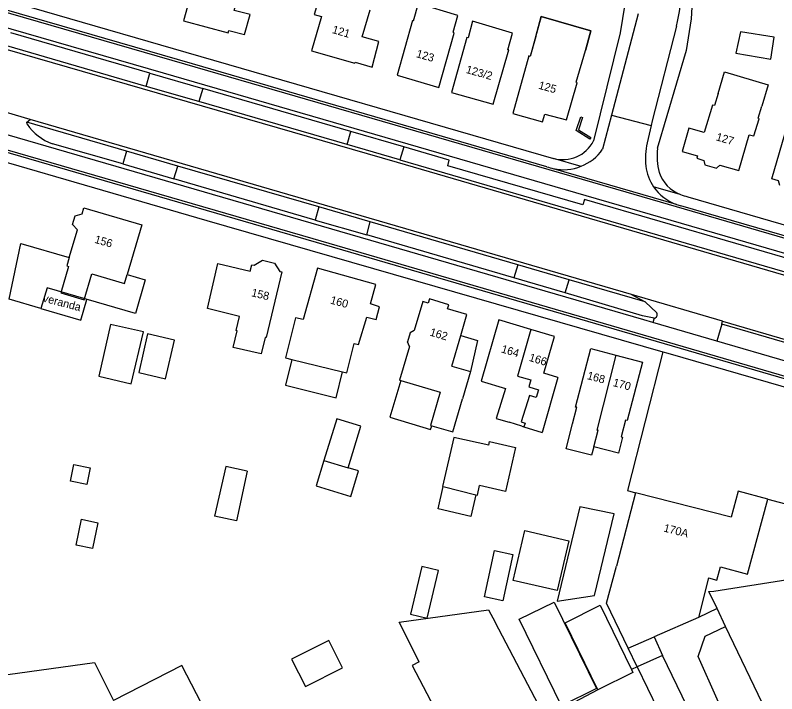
# Model space of a CAD drawing. Extents: x 194485 to 197793, y 468269 to 470822.
# Drawn here: x 195669.8 to 195783.9, y 469683 to 469784.8 of the extents above; entities that cross this region are included whole.
import ezdxf

# ---------------------------------------------------------------- set-up
doc = ezdxf.new("R2010")
doc.units = 0
for name, color, linetype in [('BAG plantopografie panden grensvlak verbouwing pand', 7, 'Continuous'), ('BAG plantopografie panden lijnelement overig', 7, 'Continuous'), ('BAG plantopografie panden tekst opmerking', 7, 'Continuous'), ('BGT begrenzing pand te verbouwen', 7, 'Continuous'), ('BGT grensvlak gebouwinstallatie plus 1', 7, 'Continuous'), ('BGT grensvlak onbegroeid terreindeel', 7, 'Continuous'), ('BGT grensvlak overig bouwwerk uitbreiding populatie', 7, 'Continuous'), ('BGT grensvlak pand op maaiveld', 7, 'Continuous'), ('BGT grensvlak pand op maaiveld LR', 7, 'Continuous'), ('BGT grensvlak vegetatieobject', 7, 'Continuous'), ('BGT grensvlak wegdeel', 7, 'Continuous'), ('BGT tekst huisnummerreeks', 7, 'Continuous'), ('GEM grensvlak beperking object', 7, 'Continuous')]:
    doc.layers.add(name, color=color, linetype=linetype)

msp = doc.modelspace()

# ---------------------------------------------------------------- linework, layer by layer
at = {"layer": 'BAG plantopografie panden grensvlak verbouwing pand'}
msp.add_lwpolyline([(195686.57, 469745.89), (195689.28, 469745.1), (195687.81, 469740.04), (195674.55, 469743.91), (195673.64, 469740.81), (195668.88, 469742.2), (195670.62, 469750.54), (195677.88, 469748.43)], dxfattribs=at)
at = {"layer": 'BAG plantopografie panden lijnelement overig'}
msp.add_lwpolyline([(195673.64, 469740.81), (195679.61, 469739.07), (195680.52, 469742.17)], dxfattribs=at)
at = {"layer": 'BGT begrenzing pand te verbouwen'}
msp.add_lwpolyline([(195677.88, 469748.43), (195677.52, 469747.18), (195677.77, 469747.11), (195676.62, 469743.17), (195680.1, 469742.12), (195681.26, 469746), (195686.14, 469744.55), (195686.57, 469745.89)], dxfattribs=at)
at = {"layer": 'BGT grensvlak gebouwinstallatie plus 1'}
for p, q in [((195736.57, 469736.73), (195739.05, 469736.01)), ((195739.05, 469736.01), (195738.03, 469731.34)), ((195711.25, 469733.16), (195710.29, 469729.28)), ((195717.87, 469727.41), (195718.83, 469731.29)), ((195710.29, 469729.28), (195717.87, 469727.41)), ((195716.05, 469718.03), (195714.88, 469714.19)), ((195701.33, 469717.11), (195699.64, 469709.68)), ((195704.57, 469716.4), (195701.33, 469717.11)), ((195721.26, 469716.45), (195719.69, 469716.92)), ((195720.09, 469712.6), (195721.26, 469716.45)), ((195714.88, 469714.19), (195720.09, 469712.6)), ((195730.73, 469702.1), (195729.04, 469694.95)), ((195733.21, 469701.52), (195730.73, 469702.1)), ((195731.51, 469694.37), (195733.21, 469701.52)), ((195745.33, 469694.23), (195750.58, 469696.79)), ((195750.58, 469696.79), (195756.91, 469683.81)), ((195729.04, 469694.95), (195731.51, 469694.37)), ((195751.65, 469681.25), (195745.33, 469694.23)), ((195765.58, 469691.57), (195766.83, 469688.78)), ((195763.02, 469687.09), (195761.68, 469689.86)), ((195766.83, 469688.78), (195763.02, 469687.09)), ((195756.91, 469683.81), (195751.65, 469681.25))]:
    msp.add_line(p, q, dxfattribs=at)
for points in [[(195727.58, 469730), (195725.94, 469724.5), (195732.05, 469722.67), (195732.21, 469723.23)], [(195704.57, 469716.4), (195702.93, 469708.95), (195699.64, 469709.68)], [(195738.84, 469712.86), (195738.09, 469709.61), (195733.17, 469710.75), (195733.94, 469714.09)], [(195711.21, 469688.24), (195713.29, 469684.12), (195718.86, 469686.93), (195716.78, 469691.05), (195711.21, 469688.24)]]:
    msp.add_lwpolyline(points, dxfattribs=at)
at = {"layer": 'BGT grensvlak onbegroeid terreindeel'}
for p, q in [((195774.98, 469695.82), (195772.2, 469694.48)), ((195763.02, 469687.09), (195762.17, 469686.67)), ((195757.13, 469683.63), (195749.21, 469679.49))]:
    msp.add_line(p, q, dxfattribs=at)
for points in [[(195766.86, 469734.31), (195761.54, 469713.49), (195762.75, 469713.18)], [(195782.58, 469712.2), (195791.82, 469709.79), (195792.11, 469710.89)]]:
    msp.add_lwpolyline(points, dxfattribs=at)
at = {"layer": 'BGT grensvlak overig bouwwerk uitbreiding populatie'}
for p, q in [((195678.07, 469714.93), (195678.58, 469717.42)), ((195678.58, 469717.42), (195681, 469716.92)), ((195681, 469716.92), (195680.49, 469714.43)), ((195680.49, 469714.43), (195678.07, 469714.93)), ((195678.91, 469705.32), (195679.73, 469709.2)), ((195679.73, 469709.2), (195682.18, 469708.68)), ((195682.18, 469708.68), (195681.36, 469704.8)), ((195681.36, 469704.8), (195678.91, 469705.32))]:
    msp.add_line(p, q, dxfattribs=at)
at = {"layer": 'BGT grensvlak pand op maaiveld'}
for p, q in [((195783.2, 469760.24), (195786.27, 469770.86)), ((195731.88, 469742.23), (195731.69, 469741.6)), ((195734.77, 469741.36), (195731.88, 469742.23)), ((195730.9, 469741.84), (195729.6, 469737.49)), ((195731.69, 469741.6), (195730.9, 469741.84)), ((195734.59, 469740.74), (195734.77, 469741.36)), ((195737.49, 469739.88), (195734.59, 469740.74)), ((195736.57, 469736.73), (195737.49, 469739.88)), ((195729.6, 469737.49), (195728.98, 469737.16)), ((195728.98, 469737.16), (195728.57, 469735.8)), ((195735.23, 469732.16), (195736.57, 469736.73)), ((195728.9, 469735.12), (195727.39, 469730.06)), ((195728.9, 469735.12), (195728.57, 469735.8)), ((195711.25, 469733.16), (195718.83, 469731.29)), ((195735.23, 469732.16), (195738.03, 469731.34)), ((195738.03, 469731.34), (195736.84, 469727.26)), ((195727.39, 469730.06), (195727.58, 469730)), ((195727.58, 469730), (195733.49, 469728.24)), ((195751.14, 469730.46), (195748.75, 469722.23)), ((195733.49, 469728.24), (195732.02, 469723.28)), ((195735.36, 469722.29), (195736.84, 469727.26)), ((195745.72, 469723.16), (195743.8, 469723.74)), ((195732.02, 469723.28), (195732.21, 469723.23)), ((195732.21, 469723.23), (195735.36, 469722.29)), ((195745.72, 469723.16), (195746.04, 469723.07)), ((195746.04, 469723.07), (195748.75, 469722.23)), ((195716.05, 469718.03), (195719.69, 469716.92)), ((195733.94, 469714.09), (195738.84, 469712.86)), ((195762.75, 469713.18), (195759.93, 469702.16)), ((195740.12, 469697.58), (195741.64, 469704.5)), ((195741.64, 469704.5), (195744.36, 469703.91)), ((195744.36, 469703.91), (195742.85, 469696.98)), ((195758.42, 469696.6), (195759.93, 469702.16)), ((195773.72, 469700.41), (195772.2, 469694.48)), ((195742.85, 469696.98), (195740.12, 469697.58)), ((195761.68, 469689.86), (195758.42, 469696.6)), ((195727.31, 469693.78), (195740.74, 469695.63)), ((195740.74, 469695.63), (195741.74, 469693.79)), ((195776.26, 469693.15), (195774.98, 469695.82)), ((195772.2, 469694.48), (195765.58, 469691.57)), ((195730.34, 469687.84), (195727.31, 469693.78)), ((195749.21, 469679.49), (195741.74, 469693.79)), ((195783.32, 469678.46), (195776.26, 469693.15)), ((195761.68, 469689.86), (195765.58, 469691.57))]:
    msp.add_line(p, q, dxfattribs=at)
for points in [[(195696.44, 469789.16), (195694.99, 469783.93), (195701.69, 469782.14), (195701.79, 469782.47), (195704.16, 469781.85), (195705, 469784.86), (195702.62, 469785.49), (195704.04, 469790.47)], [(195716.35, 469790.17), (195715.64, 469787.71), (195715.45, 469787.74), (195714.61, 469784.88), (195715.67, 469784.59), (195714.2, 469779.45), (195720.68, 469777.56), (195720.74, 469777.71), (195723.26, 469776.98), (195724.3, 469780.84), (195721.79, 469781.51), (195722.97, 469785.57)], [(195730.16, 469786.5), (195729.43, 469783.89), (195729.31, 469783.95), (195727.02, 469775.77), (195733.29, 469773.94), (195735.59, 469782.08), (195735.42, 469782.21), (195736.14, 469784.74), (195730.16, 469786.5)], [(195747.8, 469781.58), (195748.61, 469784.55), (195756.07, 469782.44), (195755.25, 469779.46)], [(195735.19, 469773.18), (195741.42, 469771.42), (195743.79, 469779.57), (195743.64, 469779.6), (195744.34, 469782.05), (195738.34, 469783.88), (195737.66, 469781.37), (195737.47, 469781.42), (195735.19, 469773.18)], [(195778.49, 469782.27), (195777.79, 469779.09), (195783.06, 469778.16), (195783.54, 469781.47), (195778.49, 469782.27)], [(195747.8, 469781.58), (195746.97, 469778.58), (195746.76, 469778.66), (195744.36, 469770.01), (195748.84, 469768.77), (195749.17, 469769.95), (195752.42, 469769.06), (195754, 469774.63), (195753.87, 469774.75), (195755.25, 469779.46)], [(195775.13, 469773.04), (195776.11, 469776.26), (195782.67, 469774.32), (195781.7, 469771.14)], [(195775.13, 469773.04), (195774.58, 469771.21), (195774.28, 469771.3), (195773.07, 469767.16), (195770.77, 469767.83), (195769.76, 469764.34), (195772.05, 469763.67), (195771.95, 469763.31), (195773, 469763)], [(195775.41, 469762.3), (195778.26, 469761.47), (195779.79, 469766.84), (195780.52, 469766.68), (195781.29, 469769.24), (195781.14, 469769.32), (195781.7, 469771.14)], [(195773, 469763), (195773.16, 469762.35), (195774.92, 469761.83), (195775.41, 469762.3)], [(195784.38, 469759.25), (195784.21, 469759.94), (195783.2, 469760.24)], [(195677.88, 469748.43), (195679.09, 469752.58), (195678.37, 469753.38), (195678.76, 469754.7), (195679.79, 469754.99), (195680.06, 469755.89), (195688.75, 469753.36), (195686.57, 469745.89)], [(195705.58, 469747.27), (195706.84, 469748.03), (195708.66, 469747.6), (195709.42, 469746.34)], [(195709.42, 469746.34), (195709.74, 469746.27), (195707.37, 469736.43), (195707.23, 469736.46), (195706.63, 469734.01), (195702.43, 469734.97), (195703.05, 469737.46), (195702.88, 469737.5), (195703.41, 469739.59), (195698.58, 469740.82), (195700.17, 469747.54)], [(195700.17, 469747.54), (195704.98, 469746.37), (195705.24, 469747.35), (195705.58, 469747.27)], [(195721.26, 469735.38), (195722.49, 469739.51), (195723.86, 469739.14), (195724.37, 469741.05), (195723.05, 469741.49), (195723.83, 469744.42), (195715.07, 469746.84), (195712.93, 469739.13)], [(195712.93, 469739.13), (195711.77, 469739.42), (195710.28, 469733.4), (195711.25, 469733.16)], [(195747.08, 469737.67), (195742.26, 469739.1), (195739.62, 469729.9), (195743.26, 469728.82)], [(195682.3, 469730.64), (195687.17, 469729.48), (195689, 469737.29), (195684.06, 469738.39), (195682.3, 469730.64)], [(195751.14, 469730.46), (195749.01, 469731.09), (195750.64, 469736.62), (195747.08, 469737.67)], [(195688.31, 469731.19), (195692.3, 469730.23), (195693.66, 469736.07), (195689.62, 469737.01), (195688.31, 469731.19)], [(195718.83, 469731.29), (195719.49, 469731.13), (195720.58, 469735.55), (195721.26, 469735.38)], [(195753.31, 469723.5), (195753.97, 469726.02), (195753.76, 469726.03), (195756.05, 469734.82), (195759.8, 469733.82)], [(195759.8, 469733.82), (195763.79, 469732.75), (195761.49, 469724.01), (195761.28, 469724.07), (195760.61, 469721.57), (195760.8, 469721.51), (195760.2, 469719.09), (195756.49, 469720.05)], [(195743.26, 469728.82), (195741.87, 469724.31), (195743.8, 469723.74)], [(195719.69, 469716.92), (195721.59, 469723.18), (195717.97, 469724.26), (195716.05, 469718.03)], [(195756.49, 469720.05), (195756.17, 469718.81), (195752.35, 469719.78), (195753.31, 469723.5)], [(195740.76, 469720.29), (195735.52, 469721.46), (195733.81, 469714.12), (195733.94, 469714.09)], [(195740.76, 469720.29), (195740.89, 469720.85), (195744.79, 469719.96), (195743.28, 469713.36), (195739.39, 469714.25)], [(195738.84, 469712.86), (195739.06, 469712.81), (195739.39, 469714.25)], [(195782.58, 469712.2), (195778.14, 469713.39), (195777.1, 469709.52), (195762.75, 469713.18)], [(195751.02, 469696.94), (195756.61, 469697.75), (195759.54, 469710.04), (195754.4, 469711.09), (195751.02, 469696.94)], [(195773.72, 469700.41), (195774.97, 469700.09), (195775.51, 469702.09), (195779.57, 469700.99), (195782.58, 469712.2)], [(195744.41, 469700.04), (195746.15, 469707.52), (195752.75, 469705.98), (195751.01, 469698.51), (195744.41, 469700.04)], [(195774.98, 469695.82), (195773.76, 469698.35), (195774.52, 469698.42), (195785.62, 469700.16)], [(195757.13, 469683.63), (195752.21, 469693.69), (195757.46, 469696.3), (195762.17, 469686.67)], [(195688, 469675.12), (195669.61, 469665.58), (195684.41, 469637.95), (195686.18, 469634.17), (195687.77, 469630.77), (195687.84, 469630.62), (195679.63, 469626.94), (195676.25, 469634.19), (195660.77, 469666), (195667.44, 469669.19), (195664.52, 469674.81), (195659.11, 469684.29), (195658.89, 469684.3), (195658.86, 469684.58), (195681.64, 469687.74), (195684.52, 469682.03)], [(195688, 469675.12), (195698.27, 469655.41), (195708.53, 469660.64), (195694.73, 469687.3), (195684.52, 469682.03)], [(195730.34, 469687.84), (195729.29, 469687.29), (195741.8, 469663.33)], [(195762.17, 469686.67), (195762.38, 469686.23), (195757.13, 469683.63)]]:
    msp.add_lwpolyline(points, dxfattribs=at)
at = {"layer": 'BGT grensvlak pand op maaiveld LR'}
msp.add_line((195759.8, 469733.82), (195756.96, 469722.56), dxfattribs=at)
for points in [[(195747.08, 469737.67), (195745.07, 469730.67), (195747.08, 469730.08), (195746.77, 469729.03), (195748.2, 469728.61), (195747.86, 469727.47), (195746.89, 469727.75), (195745.63, 469723.79), (195746.2, 469723.62), (195746.04, 469723.07)], [(195756.49, 469720.05), (195757.14, 469722.54), (195756.96, 469722.56)]]:
    msp.add_lwpolyline(points, dxfattribs=at)
at = {"layer": 'BGT grensvlak vegetatieobject'}
for p, q in [((195689.42, 469774.1), (195668.54, 469780.17)), ((195719.52, 469765.37), (195697.31, 469771.82)), ((195686.46, 469764.39), (195671.53, 469768.74)), ((195715.3, 469756.02), (195694.13, 469762.16)), ((195745.11, 469747.32), (195723, 469753.77)), ((195764.19, 469741.8), (195752.81, 469745.08))]:
    msp.add_line(p, q, dxfattribs=at)
msp.add_lwpolyline([(195727.45, 469763.06), (195761.75, 469753.07), (195789.45, 469745.04)], dxfattribs=at)
at = {"layer": 'BGT grensvlak wegdeel'}
for p, q in [((195763.15, 469784.98), (195759.16, 469769.76)), ((195689.98, 469776.07), (195669.11, 469782.11)), ((195689.42, 469774.1), (195689.98, 469776.07)), ((195689.98, 469776.07), (195697.91, 469773.77)), ((195697.31, 469771.82), (195689.42, 469774.1)), ((195697.91, 469773.77), (195697.31, 469771.82)), ((195720.08, 469767.31), (195697.91, 469773.77)), ((195672.01, 469769.12), (195660.13, 469772.6)), ((195672.01, 469769.12), (195660.13, 469772.6)), ((195759.16, 469769.76), (195757.83, 469764.66)), ((195759.16, 469769.76), (195765.1, 469768.23)), ((195671.53, 469768.74), (195672.01, 469769.12)), ((195671.57, 469768.42), (195671.53, 469768.74)), ((195765.1, 469768.23), (195764.49, 469765.64)), ((195719.52, 469765.37), (195720.08, 469767.31)), ((195728.02, 469765.01), (195720.08, 469767.31)), ((195685.89, 469762.47), (195675.35, 469765.5)), ((195727.45, 469763.06), (195719.52, 469765.37)), ((195728.02, 469765.01), (195727.45, 469763.06)), ((195686.46, 469764.39), (195685.89, 469762.47)), ((195694.13, 469762.16), (195686.46, 469764.39)), ((195685.89, 469762.47), (195693.55, 469760.23)), ((195754.59, 469762.11), (195750.45, 469763.3)), ((195693.55, 469760.23), (195694.13, 469762.16)), ((195768.92, 469756.4), (195750.48, 469761.76)), ((195714.73, 469754.06), (195693.55, 469760.23)), ((195769.48, 469757.88), (195765.47, 469759.04)), ((195715.3, 469756.02), (195714.73, 469754.06)), ((195723, 469753.77), (195715.3, 469756.02)), ((195827.34, 469739.43), (195769.57, 469756.21)), ((195714.73, 469754.06), (195722.47, 469751.83)), ((195722.47, 469751.83), (195723, 469753.77)), ((195744.52, 469745.38), (195722.47, 469751.83)), ((195745.11, 469747.32), (195744.52, 469745.38)), ((195752.81, 469745.08), (195745.11, 469747.32)), ((195752.24, 469743.16), (195744.52, 469745.38)), ((195752.24, 469743.16), (195752.81, 469745.08)), ((195775.79, 469738.91), (195762.17, 469742.88)), ((195775.79, 469738.91), (195762.17, 469742.88)), ((195762.17, 469742.88), (195764.19, 469741.8)), ((195764.19, 469741.8), (195765.94, 469740.14)), ((195765.55, 469739.33), (195765.36, 469738.69)), ((195774.95, 469735.9), (195765.36, 469738.69)), ((195775.7, 469738.43), (195775.79, 469738.91)), ((195775.7, 469738.43), (195774.95, 469735.9)), ((195786.36, 469735.37), (195775.7, 469738.43)), ((195785.58, 469732.8), (195774.95, 469735.9))]:
    msp.add_line(p, q, dxfattribs=at)
for points in [[(195753.29, 469844.72), (195757.57, 469834.21), (195764.83, 469816.97), (195767.48, 469810.6), (195770.56, 469802.7), (195771.84, 469797.29), (195771.12, 469784.21), (195770.35, 469779.49), (195766.03, 469764.8)], [(195529.64, 469825.19), (195564, 469815.34), (195622.92, 469798.39), (195695.14, 469777.48), (195761.33, 469758.27), (195795.08, 469748.45), (195828.68, 469738.71), (195844.33, 469735.03)], [(195529.05, 469823.14), (195564.42, 469813), (195612.16, 469799.23), (195691.97, 469776.15), (195793.55, 469746.64), (195821.25, 469738.59)], [(195631.25, 469797.79), (195693.46, 469779.77), (195750.45, 469763.3)], [(195749.45, 469762.06), (195696.37, 469777.48), (195631.29, 469796.34), (195631.14, 469796.38), (195630.98, 469796.42)], [(195562.03, 469793.43), (195579.29, 469788.5), (195581.57, 469787.39), (195587.03, 469783.85), (195614.16, 469775.84), (195627.81, 469774.22), (195650.32, 469767.96), (195698.48, 469753.98), (195766.86, 469734.31)], [(195787.37, 469745.12), (195727.06, 469762.67), (195620.99, 469793.38)], [(195761.17, 469786.42), (195760.48, 469782.1), (195756.47, 469765.92)], [(195768.89, 469783.11), (195765.26, 469768.91), (195765.1, 469768.23)], [(195762.17, 469742.88), (195713.4, 469757.1), (195672.01, 469769.12)], [(195762.17, 469742.88), (195713.4, 469757.1), (195672.01, 469769.12)], [(195765.36, 469738.69), (195764.02, 469739.08), (195664.2, 469768.1)], [(195822.25, 469719.81), (195812.27, 469722.72), (195714.43, 469751.23), (195663.58, 469765.98)], [(195663.49, 469765.66), (195708.19, 469752.7), (195763.46, 469736.61), (195812.11, 469722.41), (195822.15, 469719.48)], [(195791.31, 469746.05), (195789.16, 469747.25), (195755.1, 469757.13), (195754.87, 469756.33), (195734.62, 469762.2), (195734.83, 469763.04), (195728.02, 469765.01)], [(195770.61, 469757.55), (195795.41, 469750.34), (195827.77, 469740.94)], [(195765.55, 469739.33), (195763.8, 469739.71), (195752.24, 469743.16)], [(195775.79, 469738.91), (195786.38, 469735.8), (195786.49, 469735.77)], [(195775.79, 469738.91), (195786.38, 469735.8), (195786.49, 469735.77)], [(195766.86, 469734.31), (195767.61, 469734.1), (195793.17, 469726.73)], [(195777.85, 469675.83), (195772.15, 469688.64), (195773.18, 469691.67), (195776.26, 469693.15)], [(195763.02, 469687.09), (195766.12, 469680.66), (195771.94, 469678.14), (195766.83, 469688.78)]]:
    msp.add_lwpolyline(points, dxfattribs=at)
for centre, radius, start, end in [((195735.36, 469790.89), 34.43, 346.9265, 7.064), ((195677.97, 469772.8), 7.76, 214.4043, 250.2124), ((195751.85, 469768.31), 5.2, 254.4273, 332.6394), ((195776.21, 469763.28), 11.95, 168.6427, 185.4456), ((195777.19, 469763.78), 11.2, 174.8157, 193.2646), ((195751.96, 469768.77), 7.16, 291.5777, 324.99), ((195751.95, 469768.73), 7.13, 249.5025, 258.059), ((195751.96, 469768.77), 7.16, 258.0495, 291.5813), ((195771.17, 469762.92), 6.9, 186.3978, 214.2293), ((195771.61, 469763.12), 5.65, 199.667, 247.8945), ((195771.17, 469762.91), 6.89, 214.2068, 250.9726), ((195771.63, 469763.21), 5.74, 248.014, 259.7467), ((195771.14, 469762.81), 6.79, 250.9298, 256.6446), ((195765.49, 469739.86), 0.536, 276.8607, 31.8802)]:
    msp.add_arc(centre, radius, start, end, dxfattribs=at)
at = {"layer": 'GEM grensvlak beperking object'}
for points in [[(195744.36, 469770.01), (195748.84, 469768.77), (195749.17, 469769.95), (195752.42, 469769.06), (195754, 469774.63), (195753.87, 469774.75), (195755.25, 469779.46), (195756.07, 469782.44), (195748.61, 469784.55), (195746.97, 469778.58), (195746.76, 469778.66), (195744.36, 469770.01)], [(195753.85, 469767.46), (195754.54, 469769.52), (195754.83, 469769.42), (195754.21, 469767.59), (195756.06, 469766.41), (195755.9, 469766.16), (195753.85, 469767.46)]]:
    msp.add_lwpolyline(points, dxfattribs=at)

# ---------------------------------------------------------------- texts
at = {"layer": 'BAG plantopografie panden tekst opmerking'}
msp.add_text('veranda', height=1.2, rotation=345.1494, dxfattribs=at).set_placement((195673.84, 469741.86))
at = {"layer": 'BGT tekst huisnummerreeks'}
for s, rotation, p in [('121', 343.8, (195717.2, 469782.11)), ('123', 343.7, (195729.8, 469778.5)), ('123/2', 344.2, (195737.25, 469776.13)), ('125', 344.7, (195748.13, 469773.76)), ('127', 343.7, (195774.74, 469766.03)), ('156', 343.8, (195681.58, 469750.66)), ('158', 346.5, (195705.09, 469742.65)), ('160', 344.6, (195716.92, 469741.56)), ('162', 343.4, (195731.83, 469736.76)), ('164', 343.1, (195742.54, 469734.24)), ('166', 343.1, (195746.7, 469732.97)), ('168', 345, (195755.42, 469730.23)), ('170', 345, (195759.29, 469729.19)), ('170A', 345.7, (195766.89, 469707.38))]:
    msp.add_text(s, height=1.2, rotation=rotation, dxfattribs=at).set_placement(p)

doc.saveas('drawing.dxf')
